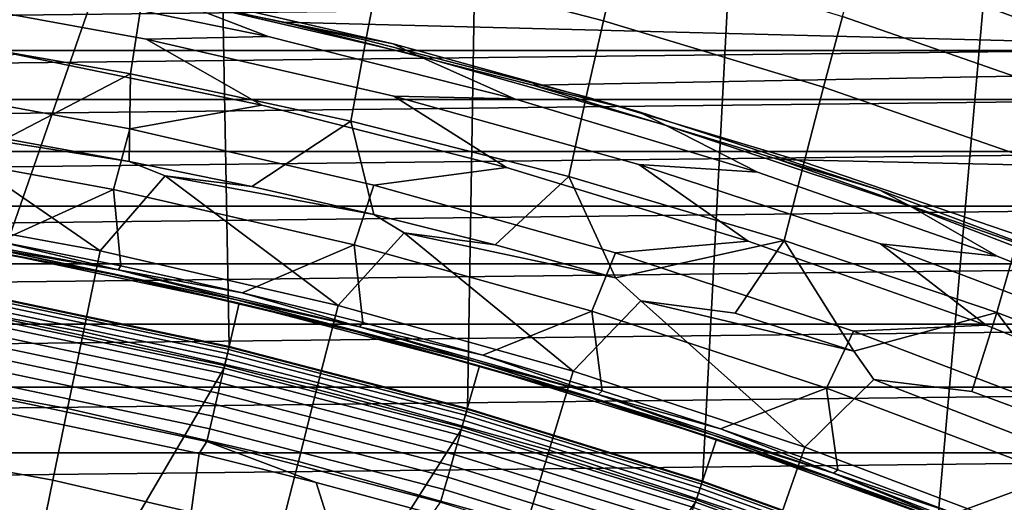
# Model space of a CAD drawing. Header units: metres. Extents: x -109 to 109, y -342 to 66.
# Tile 357 of 512: x 4.55 to 8.99, y 22.66 to 24.83. Entities that reach past the tile are written whole.
import ezdxf

# ---------------------------------------------------------------- set-up
doc = ezdxf.new("R2010")
doc.units = ezdxf.units.M
doc.layers.add('solid_K_24_62_16_000B91', color=7, linetype='CONTINUOUS')

msp = doc.modelspace()

# ---------------------------------------------------------------- linework, layer by layer
at = {"layer": 'solid_K_24_62_16_000B91'}
for points in [[(3.315669, 23.769861, 31), (4.41003, 23.591347, 31), (5.435647, 26.535498, 31), (4.239142, 26.752731, 31)], [(4.41003, 23.591347, 31), (5.494714, 23.362534, 31), (5.435647, 26.535498, 31)], [(5.494714, 23.362534, 31), (6.567932, 23.083811, 31), (6.621195, 26.26478, 31), (5.435647, 26.535498, 31)], [(6.567932, 23.083811, 31), (7.62691, 22.75588, 31), (7.793403, 25.941122, 31), (6.621195, 26.26478, 31)], [(7.62691, 22.75588, 31), (8.669803, 22.379332, 31), (8.949909, 25.565174, 31), (7.793403, 25.941122, 31)], [(8.669803, 22.379332, 31), (9.694056, 21.95507, 31), (10.088389, 25.137688, 31), (8.949909, 25.565174, 31)], [(6.243484, 25.421066, -21.230312), (7.257192, 25.154673, -21.237291), (7.181259, 24.829786, -21.587175), (6.177858, 25.091047, -21.585333)], [(8.423695, 25.431992, -20.508047), (9.429362, 25.075645, -20.529222), (9.338971, 24.799364, -20.898655), (8.342329, 25.14995, -20.884174)], [(5.164163, 25.313318, -21.583523), (6.177858, 25.091047, -21.585333), (6.110806, 24.743076, -21.922419), (5.107941, 24.960697, -21.924936)], [(9.83478, 24.839254, 84.900612), (8.723558, 25.249903, 84.900612), (8.678807, 25.120039, 84.919785), (9.784328, 24.711496, 84.919785)], [(11.563872, 25.170752, 46.728249), (12.641096, 24.647364, 46.612217), (5.741618, 24.82295, 46.651142), (4.608004, 25.055939, 46.702793)], [(7.257192, 25.154673, -21.237291), (8.258573, 24.84902, -21.244827), (8.172647, 24.529955, -21.588959), (7.181259, 24.829786, -21.587175)], [(4.096713, 25.139687, -21.926893), (5.107941, 24.960697, -21.924936), (5.050692, 24.590687, -22.247171), (4.050736, 24.765621, -22.25264)], [(4.059449, 25.150354, 44.4907), (5.204731, 24.938528, 44.4907), (5.671154, 24.758457, 43.340183), (4.550786, 24.988668, 43.340183)], [(8.342329, 25.14995, -20.884174), (9.338971, 24.799364, -20.898655), (9.245874, 24.504564, -21.25279), (8.258573, 24.84902, -21.244827)], [(8.678807, 25.120039, 84.919785), (8.875132, 24.904688, 84.926178), (9.441224, 24.696192, 84.926178)], [(9.784328, 24.711496, 84.919785), (8.678807, 25.120039, 84.919785), (9.441224, 24.696192, 84.926178)], [(6.177858, 25.091047, -21.585333), (7.181259, 24.829786, -21.587175), (7.103639, 24.487219, -21.919296), (6.110806, 24.743076, -21.922419)], [(4.608004, 25.055939, 46.702793), (5.741618, 24.82295, 46.651142), (6.234225, 24.726151, 45.643486), (5.11796, 24.981085, 45.643486)], [(5.671154, 24.758457, 43.340183), (5.120602, 24.747335, 42.19429), (3.993647, 24.953997, 42.19429), (4.550786, 24.988668, 43.340183)], [(5.11796, 24.981085, 45.643486), (6.234225, 24.726151, 45.643486), (6.339135, 24.674578, 44.4907), (5.204731, 24.938528, 44.4907)], [(3.993647, 24.953997, 42.19429), (5.120602, 24.747335, 42.19429), (5.641687, 24.449286, 41.055355), (4.527338, 24.679939, 41.055355)], [(5.107941, 24.960697, -21.924936), (6.110806, 24.743076, -21.922419), (6.042497, 24.377937, -22.24049), (5.050692, 24.590687, -22.247171)], [(5.204731, 24.938528, 44.4907), (6.339135, 24.674578, 44.4907), (6.780024, 24.478041, 43.340183), (5.671154, 24.758457, 43.340183)], [(8.875132, 24.904688, 84.926178), (-8.87514, 24.904686, 84.926178), (-9.441233, 24.696188, 84.926178)], [(9.441224, 24.696192, 84.926178), (8.875132, 24.904688, 84.926178), (-9.441233, 24.696188, 84.926178)], [(8.258573, 24.84902, -21.244827), (9.245874, 24.504564, -21.25279), (9.150317, 24.191984, -21.590597), (8.172647, 24.529955, -21.588959)], [(5.741618, 24.82295, 46.651142), (6.86303, 24.539196, 46.588234), (7.33792, 24.421364, 45.643486), (6.234225, 24.726151, 45.643486)], [(12.641096, 24.647364, 46.612217), (6.86303, 24.539196, 46.588234), (5.741618, 24.82295, 46.651142)], [(7.181259, 24.829786, -21.587175), (8.172647, 24.529955, -21.588959), (8.084772, 24.193512, -21.915522), (7.103639, 24.487219, -21.919296)], [(4.050736, 24.765621, -22.25264), (5.050692, 24.590687, -22.247171), (4.489369, 24.298058, -22.553547)], [(6.780024, 24.478041, 43.340183), (6.237032, 24.489805, 42.19429), (5.120602, 24.747335, 42.19429), (5.671154, 24.758457, 43.340183)], [(5.120602, 24.747335, 42.19429), (6.237032, 24.489805, 42.19429), (6.744432, 24.168344, 41.055355), (5.641687, 24.449286, 41.055355)], [(6.110806, 24.743076, -21.922419), (7.103639, 24.487219, -21.919296), (7.02453, 24.127735, -22.232592), (6.042497, 24.377937, -22.24049)], [(6.234225, 24.726151, 45.643486), (7.33792, 24.421364, 45.643486), (7.460289, 24.359055, 44.4907), (6.339135, 24.674578, 44.4907)], [(9.441224, 24.696192, 84.926178), (-9.441233, 24.696188, 84.926178), (-10.002538, 24.474815, 84.926178)], [(10.002529, 24.474819, 84.926178), (9.441224, 24.696192, 84.926178), (-10.002538, 24.474815, 84.926178)], [(5.641687, 24.449286, 41.055355), (5.047021, 24.342968, 39.925716), (3.936302, 24.547058, 39.925716), (4.527338, 24.679939, 41.055355)], [(6.339135, 24.674578, 44.4907), (7.460289, 24.359055, 44.4907), (7.875144, 24.147987, 43.340183), (6.780024, 24.478041, 43.340183)], [(12.641096, 24.647364, 46.612217), (13.695803, 24.077271, 46.485828), (7.969854, 24.20528, 46.514206), (6.86303, 24.539196, 46.588234)], [(5.050692, 24.590687, -22.247171), (5.044268, 24.19632, -22.548262), (4.489369, 24.298058, -22.553547)], [(5.050692, 24.590687, -22.247171), (6.042497, 24.377937, -22.24049), (5.59693, 24.08275, -22.542377), (5.044268, 24.19632, -22.548262)], [(5.047021, 24.342968, 39.925716), (4.973116, 24.070366, 38.807678), (3.878589, 24.270782, 38.807678), (3.936302, 24.547058, 39.925716)], [(6.86303, 24.539196, 46.588234), (7.969854, 24.20528, 46.514206), (8.42682, 24.067339, 45.643486), (7.33792, 24.421364, 45.643486)], [(6.237032, 24.489805, 42.19429), (7.340641, 24.181938, 42.19429), (7.833305, 23.837692, 41.055355), (6.744432, 24.168344, 41.055355)], [(7.875144, 24.147987, 43.340183), (7.340641, 24.181938, 42.19429), (6.237032, 24.489805, 42.19429), (6.780024, 24.478041, 43.340183)], [(7.103639, 24.487219, -21.919296), (8.084772, 24.193512, -21.915522), (7.99517, 23.840446, -22.223469), (7.02453, 24.127735, -22.232592)], [(8.172647, 24.529955, -21.588959), (9.150317, 24.191984, -21.590597), (9.052546, 23.862366, -21.911049), (8.084772, 24.193512, -21.915522)], [(10.002529, 24.474819, 84.926178), (-10.002538, 24.474815, 84.926178), (-10.558548, 24.240767, 84.926178)], [(10.558539, 24.24077, 84.926178), (10.002529, 24.474819, 84.926178), (-10.558548, 24.240767, 84.926178)], [(6.744432, 24.168344, 41.055355), (6.147325, 24.088646, 39.925716), (5.047021, 24.342968, 39.925716), (5.641687, 24.449286, 41.055355)], [(7.33792, 24.421364, 45.643486), (8.42682, 24.067339, 45.643486), (8.565849, 23.992617, 44.4907), (7.460289, 24.359055, 44.4907)], [(6.042497, 24.377937, -22.24049), (6.146702, 23.957485, -22.535913), (5.59693, 24.08275, -22.542377)], [(6.042497, 24.377937, -22.24049), (7.02453, 24.127735, -22.232592), (6.692922, 23.820709, -22.528887), (6.146702, 23.957485, -22.535913)], [(7.460289, 24.359055, 44.4907), (8.565849, 23.992617, 44.4907), (8.954295, 23.768969, 43.340183), (7.875144, 24.147987, 43.340183)], [(4.913842, 23.793232, -22.877867), (3.832378, 23.991179, -22.877867), (4.117363, 24.341356, -22.569874)], [(4.117363, 24.341356, -22.569874), (4.489369, 24.298058, -22.553547), (5.044268, 24.19632, -22.548262)], [(4.913842, 23.793232, -22.877867), (4.117363, 24.341356, -22.569874), (5.044268, 24.19632, -22.548262), (5.205874, 24.131994, -22.569874)], [(6.147325, 24.088646, 39.925716), (6.05745, 23.820614, 38.807678), (4.973116, 24.070366, 38.807678), (5.047021, 24.342968, 39.925716)], [(4.456912, 23.835953, 37.711193), (3.905017, 23.932564, 37.711193), (3.878589, 24.270782, 38.807678), (4.973116, 24.070366, 38.807678)], [(10.558539, 24.24077, 84.926178), (-10.558548, 24.240767, 84.926178), (-11.109193, 23.994074, 84.926178)], [(11.109184, 23.99408, 84.926178), (10.558539, 24.24077, 84.926178), (-11.109193, 23.994074, 84.926178)], [(5.205874, 24.131994, -22.569874), (5.044268, 24.19632, -22.548262), (5.59693, 24.08275, -22.542377)], [(7.340641, 24.181938, 42.19429), (8.429163, 23.824364, 42.19429), (8.906066, 23.45801, 41.055355), (7.833305, 23.837692, 41.055355)], [(8.954295, 23.768969, 43.340183), (8.429163, 23.824364, 42.19429), (7.340641, 24.181938, 42.19429), (7.875144, 24.147987, 43.340183)], [(7.969854, 24.20528, 46.514206), (9.059736, 23.821913, 46.429218), (9.498731, 23.664789, 45.643486), (8.42682, 24.067339, 45.643486)], [(13.695803, 24.077271, 46.485828), (9.059736, 23.821913, 46.429218), (7.969854, 24.20528, 46.514206)], [(8.084772, 24.193512, -21.915522), (9.052546, 23.862366, -21.911049), (8.952806, 23.516449, -22.21312), (7.99517, 23.840446, -22.223469)], [(5.985243, 23.546562, -22.877867), (4.913842, 23.793232, -22.877867), (5.205874, 24.131994, -22.569874)], [(5.205874, 24.131994, -22.569874), (5.59693, 24.08275, -22.542377), (6.146702, 23.957485, -22.535913)], [(5.985243, 23.546562, -22.877867), (5.205874, 24.131994, -22.569874), (6.146702, 23.957485, -22.535913), (6.28389, 23.873983, -22.569874)], [(7.833305, 23.837692, 41.055355), (7.234944, 23.784618, 39.925716), (6.147325, 24.088646, 39.925716), (6.744432, 24.168344, 41.055355)], [(7.234944, 23.784618, 39.925716), (7.129369, 23.522041, 38.807678), (6.05745, 23.820614, 38.807678), (6.147325, 24.088646, 39.925716)], [(7.02453, 24.127735, -22.232592), (7.235514, 23.672472, -22.521313), (6.692922, 23.820709, -22.528887)], [(7.02453, 24.127735, -22.232592), (7.99517, 23.840446, -22.223469), (7.235514, 23.672472, -22.521313)], [(5.006427, 23.726618, 37.711193), (4.456912, 23.835953, 37.711193), (4.973116, 24.070366, 38.807678)], [(5.55327, 23.604616, 37.711193), (5.006427, 23.726618, 37.711193), (4.973116, 24.070366, 38.807678), (6.05745, 23.820614, 38.807678)], [(8.42682, 24.067339, 45.643486), (9.498731, 23.664789, 45.643486), (9.653506, 23.576031, 44.4907), (8.565849, 23.992617, 44.4907)], [(11.109184, 23.99408, 84.926178), (-11.109193, 23.994074, 84.926178), (-11.65398, 23.734957, 84.926178)], [(11.653972, 23.734961, 84.926178), (11.109184, 23.99408, 84.926178), (-11.65398, 23.734957, 84.926178)], [(4.838488, 23.428337, -23.208817), (3.773609, 23.623247, -23.208817), (3.832378, 23.991179, -22.877867), (4.913842, 23.793232, -22.877867)], [(6.28389, 23.873983, -22.569874), (6.146702, 23.957485, -22.535913), (6.692922, 23.820709, -22.528887)], [(8.565849, 23.992617, 44.4907), (9.653506, 23.576031, 44.4907), (10.015289, 23.341749, 43.340183), (8.954295, 23.768969, 43.340183)], [(4.994114, 23.70742, 37.635696), (3.895377, 23.912527, 37.635696), (4.456912, 23.835953, 37.711193)], [(4.436299, 23.802464, 37.558521), (3.895377, 23.912527, 37.635696), (4.994114, 23.70742, 37.635696)], [(4.975425, 23.686171, 37.480381), (4.446733, 23.787951, 37.401829), (3.880738, 23.889944, 37.480381)], [(4.975425, 23.686171, 37.480381), (3.880738, 23.889944, 37.480381), (4.436299, 23.802464, 37.558521)], [(7.044388, 23.251673, -22.877867), (5.985243, 23.546562, -22.877867), (6.28389, 23.873983, -22.569874)], [(6.28389, 23.873983, -22.569874), (6.692922, 23.820709, -22.528887), (7.235514, 23.672472, -22.521313)], [(7.044388, 23.251673, -22.877867), (6.28389, 23.873983, -22.569874), (7.235514, 23.672472, -22.521313), (7.349237, 23.567839, -22.569874)], [(4.994114, 23.70742, 37.635696), (4.456912, 23.835953, 37.711193), (5.006427, 23.726618, 37.711193)], [(8.906066, 23.45801, 41.055355), (8.307634, 23.431511, 39.925716), (7.234944, 23.784618, 39.925716), (7.833305, 23.837692, 41.055355)], [(7.99517, 23.840446, -22.223469), (7.774025, 23.512932, -22.513222), (7.349237, 23.567839, -22.569874), (7.235514, 23.672472, -22.521313)], [(7.99517, 23.840446, -22.223469), (8.308943, 23.341976, -22.50461), (7.774025, 23.512932, -22.513222)], [(7.99517, 23.840446, -22.223469), (8.952806, 23.516449, -22.21312), (8.308943, 23.341976, -22.50461)], [(8.429163, 23.824364, 42.19429), (9.500358, 23.41782, 42.19429), (9.960509, 23.030077, 41.055355), (8.906066, 23.45801, 41.055355)], [(10.015289, 23.341749, 43.340183), (9.500358, 23.41782, 42.19429), (8.429163, 23.824364, 42.19429), (8.954295, 23.768969, 43.340183)], [(9.052546, 23.862366, -21.911049), (10.005516, 23.49449, -21.905834), (9.896036, 23.156416, -22.201532), (8.952806, 23.516449, -22.21312)], [(4.447, 23.787901, 34.900002), (5.540596, 23.557203, 34.900002), (5.471883, 23.265179, 34.599998), (4.391842, 23.493015, 34.599998)], [(5.527699, 23.57292, 37.558521), (4.436299, 23.802464, 37.558521), (4.994114, 23.70742, 37.635696)], [(4.975425, 23.686171, 37.480381), (4.436299, 23.802464, 37.558521), (5.527699, 23.57292, 37.558521)], [(4.446733, 23.787951, 37.401829), (5.540596, 23.557203, 37.401829), (5.540596, 23.557203, 34.900002), (4.447, 23.787901, 34.900002)], [(4.975425, 23.686171, 37.480381), (5.540596, 23.557203, 37.401829), (4.446733, 23.787951, 37.401829)], [(5.893458, 23.18545, -23.208817), (4.838488, 23.428337, -23.208817), (4.913842, 23.793232, -22.877867), (5.985243, 23.546562, -22.877867)], [(6.097148, 23.470013, 37.711193), (5.55327, 23.604616, 37.711193), (6.05745, 23.820614, 38.807678)], [(6.637771, 23.32288, 37.711193), (6.097148, 23.470013, 37.711193), (6.05745, 23.820614, 38.807678), (7.129369, 23.522041, 38.807678)], [(8.307634, 23.431511, 39.925716), (8.186677, 23.175261, 38.807678), (7.129369, 23.522041, 38.807678), (7.234944, 23.784618, 39.925716)], [(11.653972, 23.734961, 84.926178), (-11.65398, 23.734957, 84.926178), (-12.192809, 23.463463, 84.926178)], [(12.192801, 23.463469, 84.926178), (11.653972, 23.734961, 84.926178), (-12.192809, 23.463463, 84.926178)], [(4.994114, 23.70742, 37.635696), (5.006427, 23.726618, 37.711193), (5.55327, 23.604616, 37.711193)], [(6.082222, 23.451855, 37.635696), (4.994114, 23.70742, 37.635696), (5.55327, 23.604616, 37.711193)], [(5.527699, 23.57292, 37.558521), (4.994114, 23.70742, 37.635696), (6.082222, 23.451855, 37.635696)], [(6.05958, 23.432264, 37.480381), (5.540596, 23.557203, 37.401829), (4.975425, 23.686171, 37.480381)], [(6.05958, 23.432264, 37.480381), (4.975425, 23.686171, 37.480381), (5.527699, 23.57292, 37.558521)], [(4.767284, 23.083551, -23.561533), (3.718077, 23.275595, -23.561533), (3.773609, 23.623247, -23.208817), (4.838488, 23.428337, -23.208817)], [(6.082222, 23.451855, 37.635696), (5.55327, 23.604616, 37.711193), (6.097148, 23.470013, 37.711193)], [(5.487418, 23.331072, 33.676792), (4.404053, 23.559605, 33.676792), (4.399506, 23.535278, 33.731934), (5.481752, 23.30698, 33.731934)], [(5.49152, 23.348511, 33.619072), (4.407345, 23.577215, 33.619072), (4.404053, 23.559605, 33.676792), (5.487418, 23.331072, 33.676792)], [(5.493997, 23.359041, 33.559608), (4.409333, 23.587849, 33.559608), (4.407345, 23.577215, 33.619072), (5.49152, 23.348511, 33.619072)], [(4.409333, 23.587849, 33.559608), (5.493997, 23.359041, 33.559608), (5.494812, 23.362514, 33.5), (4.409987, 23.591354, 33.5)], [(4.409987, 23.591354, 33.5), (5.494812, 23.362514, 33.5), (5.494714, 23.362534, 31), (4.41003, 23.591347, 31)], [(5.540596, 23.557203, 34.900002), (6.622418, 23.276245, 34.900002), (6.540298, 22.987698, 34.599998), (5.471883, 23.265179, 34.599998)], [(6.607371, 23.293362, 37.558521), (5.527699, 23.57292, 37.558521), (6.082222, 23.451855, 37.635696)], [(6.05958, 23.432264, 37.480381), (5.527699, 23.57292, 37.558521), (6.607371, 23.293362, 37.558521)], [(5.540596, 23.557203, 37.401829), (6.622637, 23.276182, 37.401829), (6.622418, 23.276245, 34.900002), (5.540596, 23.557203, 34.900002)], [(6.05958, 23.432264, 37.480381), (6.622637, 23.276182, 37.401829), (5.540596, 23.557203, 37.401829)], [(8.089108, 22.90917, -22.877867), (7.044388, 23.251673, -22.877867), (7.349237, 23.567839, -22.569874)], [(7.349237, 23.567839, -22.569874), (7.774025, 23.512932, -22.513222), (8.308943, 23.341976, -22.50461)], [(8.089108, 22.90917, -22.877867), (7.349237, 23.567839, -22.569874), (8.308943, 23.341976, -22.50461), (8.399768, 23.214182, -22.569874)], [(5.481752, 23.30698, 33.731934), (4.399506, 23.535278, 33.731934), (4.393769, 23.504589, 33.783684), (5.474604, 23.27659, 33.783684)], [(6.936359, 22.895084, -23.208817), (5.893458, 23.18545, -23.208817), (5.985243, 23.546562, -22.877867), (7.044388, 23.251673, -22.877867)], [(7.17485, 23.163296, 37.711193), (6.637771, 23.32288, 37.711193), (7.129369, 23.522041, 38.807678)], [(7.708099, 22.991344, 37.711193), (7.17485, 23.163296, 37.711193), (7.129369, 23.522041, 38.807678), (8.186677, 23.175261, 38.807678)], [(8.952806, 23.516449, -22.21312), (8.840508, 23.159487, -22.495499), (8.399768, 23.214182, -22.569874), (8.308943, 23.341976, -22.50461)], [(8.952806, 23.516449, -22.21312), (9.368938, 22.965401, -22.485851), (8.840508, 23.159487, -22.495499)], [(8.952806, 23.516449, -22.21312), (9.896036, 23.156416, -22.201532), (9.368938, 22.965401, -22.485851)], [(3.667915, 22.148336, 34.599998), (4.391842, 23.493015, 34.599998), (5.471883, 23.265179, 34.599998), (4.702084, 21.952063, 34.599998)], [(5.466079, 23.240343, 33.831291), (4.386927, 23.467987, 33.831291), (4.379079, 23.426006, 33.874054), (5.456301, 23.198769, 33.874054)], [(5.474604, 23.27659, 33.783684), (4.393769, 23.504589, 33.783684), (4.386927, 23.467987, 33.831291), (5.466079, 23.240343, 33.831291)], [(6.082222, 23.451855, 37.635696), (6.097148, 23.470013, 37.711193), (6.637771, 23.32288, 37.711193)], [(12.192801, 23.463469, 84.926178), (-12.192809, 23.463463, 84.926178), (-12.725256, 23.179804, 84.926178)], [(12.725247, 23.17981, 84.926178), (12.192801, 23.463469, 84.926178), (-12.725256, 23.179804, 84.926178)], [(5.456301, 23.198769, 33.874054), (4.379079, 23.426006, 33.874054), (4.370341, 23.379259, 33.911354), (5.445413, 23.152475, 33.911354)], [(5.806729, 22.84424, -23.561533), (4.767284, 23.083551, -23.561533), (4.838488, 23.428337, -23.208817), (5.893458, 23.18545, -23.208817)], [(7.13091, 23.128763, 37.480381), (6.622637, 23.276182, 37.401829), (6.05958, 23.432264, 37.480381)], [(7.13091, 23.128763, 37.480381), (6.05958, 23.432264, 37.480381), (6.607371, 23.293362, 37.558521)], [(7.157385, 23.146378, 37.635696), (6.082222, 23.451855, 37.635696), (6.637771, 23.32288, 37.711193)], [(6.607371, 23.293362, 37.558521), (6.082222, 23.451855, 37.635696), (7.157385, 23.146378, 37.635696)], [(9.363182, 23.030052, 39.925716), (9.227205, 22.780979, 38.807678), (8.186677, 23.175261, 38.807678), (8.307634, 23.431511, 39.925716)], [(9.960509, 23.030077, 41.055355), (9.363182, 23.030052, 39.925716), (8.307634, 23.431511, 39.925716), (8.906066, 23.45801, 41.055355)], [(5.445413, 23.152475, 33.911354), (4.370341, 23.379259, 33.911354), (4.360839, 23.32843, 33.942642), (5.433574, 23.10214, 33.942642)], [(6.563975, 23.069981, 33.619072), (5.49152, 23.348511, 33.619072), (5.487418, 23.331072, 33.676792), (6.559072, 23.05275, 33.676792)], [(6.566936, 23.080385, 33.559608), (5.493997, 23.359041, 33.559608), (5.49152, 23.348511, 33.619072), (6.563975, 23.069981, 33.619072)], [(5.493997, 23.359041, 33.559608), (6.566936, 23.080385, 33.559608), (6.567911, 23.083817, 33.5), (5.494812, 23.362514, 33.5)], [(5.494812, 23.362514, 33.5), (6.567911, 23.083817, 33.5), (6.567932, 23.083811, 31), (5.494714, 23.362534, 31)], [(5.433574, 23.10214, 33.942642), (4.360839, 23.32843, 33.942642), (4.350714, 23.274261, 33.967464), (5.420957, 23.048496, 33.967464)], [(6.5523, 23.028946, 33.731934), (5.481752, 23.30698, 33.731934), (5.474604, 23.27659, 33.783684), (6.543756, 22.998917, 33.783684)], [(6.559072, 23.05275, 33.676792), (5.487418, 23.331072, 33.676792), (5.481752, 23.30698, 33.731934), (6.5523, 23.028946, 33.731934)], [(7.673023, 22.96438, 37.558521), (6.607371, 23.293362, 37.558521), (7.157385, 23.146378, 37.635696)], [(7.13091, 23.128763, 37.480381), (6.607371, 23.293362, 37.558521), (7.673023, 22.96438, 37.558521)], [(7.157385, 23.146378, 37.635696), (6.637771, 23.32288, 37.711193), (7.17485, 23.163296, 37.711193)], [(4.700488, 22.76012, -23.93474), (3.665982, 22.949471, -23.93474), (3.718077, 23.275595, -23.561533), (4.767284, 23.083551, -23.561533)], [(5.420957, 23.048496, 33.967464), (4.350714, 23.274261, 33.967464), (4.340112, 23.217546, 33.985455), (5.407747, 22.992331, 33.985455)], [(4.702084, 21.952063, 34.599998), (5.471883, 23.265179, 34.599998), (6.540298, 22.987698, 34.599998), (5.725421, 21.707645, 34.599998)], [(6.543756, 22.998917, 33.783684), (5.474604, 23.27659, 33.783684), (5.466079, 23.240343, 33.831291), (6.533566, 22.963102, 33.831291)], [(6.622418, 23.276245, 34.900002), (7.690763, 22.945417, 34.900002), (7.595408, 22.660971, 34.599998), (6.540298, 22.987698, 34.599998)], [(6.622637, 23.276182, 37.401829), (7.690546, 22.94549, 37.401829), (7.690763, 22.945417, 34.900002), (6.622418, 23.276245, 34.900002)], [(7.13091, 23.128763, 37.480381), (7.690546, 22.94549, 37.401829), (6.622637, 23.276182, 37.401829)], [(7.965057, 22.557833, -23.208817), (6.936359, 22.895084, -23.208817), (7.044388, 23.251673, -22.877867), (8.089108, 22.90917, -22.877867)], [(5.407747, 22.992331, 33.985455), (4.340112, 23.217546, 33.985455), (4.329188, 23.159109, 33.996353), (5.394136, 22.934462, 33.996353)], [(6.533566, 22.963102, 33.831291), (5.466079, 23.240343, 33.831291), (5.456301, 23.198769, 33.874054), (6.521878, 22.922024, 33.874054)], [(8.089108, 22.90917, -22.877867), (8.399768, 23.214182, -22.569874), (9.433364, 22.813723, -22.569874), (9.117262, 22.519753, -22.877867)], [(9.433364, 22.813723, -22.569874), (8.399768, 23.214182, -22.569874), (8.840508, 23.159487, -22.495499), (9.368938, 22.965401, -22.485851)], [(12.725247, 23.17981, 84.926178), (-12.725256, 23.179804, 84.926178), (-13.25114, 22.884083, 84.926178)], [(13.251131, 22.884089, 84.926178), (12.725247, 23.17981, 84.926178), (-13.25114, 22.884083, 84.926178)], [(5.394136, 22.934462, 33.996353), (4.329188, 23.159109, 33.996353), (4.296189, 23.103951, 34), (5.359163, 22.88076, 34)], [(6.521878, 22.922024, 33.874054), (5.456301, 23.198769, 33.874054), (5.445413, 23.152475, 33.911354), (6.508864, 22.876284, 33.911354)], [(6.834282, 22.558146, -23.561533), (5.806729, 22.84424, -23.561533), (5.893458, 23.18545, -23.208817), (6.936359, 22.895084, -23.208817)], [(7.157385, 23.146378, 37.635696), (7.17485, 23.163296, 37.711193), (7.708099, 22.991344, 37.711193)], [(8.237233, 22.807121, 37.711193), (7.708099, 22.991344, 37.711193), (8.186677, 23.175261, 38.807678)], [(8.76197, 22.61072, 37.711193), (8.237233, 22.807121, 37.711193), (8.186677, 23.175261, 38.807678), (9.227205, 22.780979, 38.807678)], [(6.508864, 22.876284, 33.911354), (5.445413, 23.152475, 33.911354), (5.433574, 23.10214, 33.942642), (6.494713, 22.826548, 33.942642)], [(8.187148, 22.776308, 37.480381), (7.690546, 22.94549, 37.401829), (7.13091, 23.128763, 37.480381)], [(8.187148, 22.776308, 37.480381), (7.13091, 23.128763, 37.480381), (7.673023, 22.96438, 37.558521)], [(8.217315, 22.791636, 37.635696), (7.157385, 23.146378, 37.635696), (7.708099, 22.991344, 37.711193)], [(7.673023, 22.96438, 37.558521), (7.157385, 23.146378, 37.635696), (8.217315, 22.791636, 37.635696)], [(4.192595, 22.10593, 34), (5.224064, 21.885136, 34), (5.359163, 22.88076, 34), (4.296189, 23.103951, 34)], [(5.725368, 22.52416, -23.93474), (4.700488, 22.76012, -23.93474), (4.767284, 23.083551, -23.561533), (5.806729, 22.84424, -23.561533)], [(6.494713, 22.826548, 33.942642), (5.433574, 23.10214, 33.942642), (5.420957, 23.048496, 33.967464), (6.479632, 22.773546, 33.967464)], [(7.622423, 22.742216, 33.619072), (6.563975, 23.069981, 33.619072), (6.559072, 23.05275, 33.676792), (7.61673, 22.725231, 33.676792)], [(7.625861, 22.752474, 33.559608), (6.566936, 23.080385, 33.559608), (6.563975, 23.069981, 33.619072), (7.622423, 22.742216, 33.619072)], [(6.566936, 23.080385, 33.559608), (7.625861, 22.752474, 33.559608), (7.626993, 22.755856, 33.5), (6.567911, 23.083817, 33.5)], [(6.567911, 23.083817, 33.5), (7.626993, 22.755856, 33.5), (7.62691, 22.75588, 31), (6.567932, 23.083811, 31)], [(6.479632, 22.773546, 33.967464), (5.420957, 23.048496, 33.967464), (5.407747, 22.992331, 33.985455), (6.463842, 22.718048, 33.985455)], [(7.608865, 22.701765, 33.731934), (6.5523, 23.028946, 33.731934), (6.543756, 22.998917, 33.783684), (7.598943, 22.672163, 33.783684)], [(7.61673, 22.725231, 33.676792), (6.559072, 23.05275, 33.676792), (6.5523, 23.028946, 33.731934), (7.608865, 22.701765, 33.731934)], [(6.463842, 22.718048, 33.985455), (5.407747, 22.992331, 33.985455), (5.394136, 22.934462, 33.996353), (6.447574, 22.66087, 33.996353)], [(5.725421, 21.707645, 34.599998), (6.540298, 22.987698, 34.599998), (7.595408, 22.660971, 34.599998), (6.736929, 21.415323, 34.599998)], [(7.598943, 22.672163, 33.783684), (6.543756, 22.998917, 33.783684), (6.533566, 22.963102, 33.831291), (7.58711, 22.636858, 33.831291)], [(8.217315, 22.791636, 37.635696), (7.708099, 22.991344, 37.711193), (8.237233, 22.807121, 37.711193)], [(4.63834, 22.459208, -24.327097), (3.617512, 22.646053, -24.327097), (3.665982, 22.949471, -23.93474), (4.700488, 22.76012, -23.93474)], [(5.394136, 22.934462, 33.996353), (5.359163, 22.88076, 34), (5.88698, 22.750679, 34)], [(6.447574, 22.66087, 33.996353), (5.394136, 22.934462, 33.996353), (5.88698, 22.750679, 34), (6.411626, 22.608425, 34)], [(7.58711, 22.636858, 33.831291), (6.533566, 22.963102, 33.831291), (6.521878, 22.922024, 33.874054), (7.573537, 22.596363, 33.874054)], [(7.690763, 22.945417, 34.900002), (8.742092, 22.565811, 34.900002), (8.633717, 22.286076, 34.599998), (7.595408, 22.660971, 34.599998)], [(8.722395, 22.586674, 37.558521), (7.673023, 22.96438, 37.558521), (8.217315, 22.791636, 37.635696)], [(8.187148, 22.776308, 37.480381), (7.673023, 22.96438, 37.558521), (8.722395, 22.586674, 37.558521)], [(7.690546, 22.94549, 37.401829), (8.742043, 22.56583, 37.401829), (8.742092, 22.565811, 34.900002), (7.690763, 22.945417, 34.900002)], [(8.187148, 22.776308, 37.480381), (8.742043, 22.56583, 37.401829), (7.690546, 22.94549, 37.401829)], [(7.573537, 22.596363, 33.874054), (6.521878, 22.922024, 33.874054), (6.508864, 22.876284, 33.911354), (7.558424, 22.551271, 33.911354)], [(7.847841, 22.225859, -23.561533), (6.834282, 22.558146, -23.561533), (6.936359, 22.895084, -23.208817), (7.965057, 22.557833, -23.208817)], [(8.977443, 22.174387, -23.208817), (7.965057, 22.557833, -23.208817), (8.089108, 22.90917, -22.877867), (9.117262, 22.519753, -22.877867)], [(13.251131, 22.884089, 84.926178), (-13.25114, 22.884083, 84.926178), (-13.770153, 22.576464, 84.926178)], [(13.770144, 22.576469, 84.926178), (13.251131, 22.884089, 84.926178), (-13.770153, 22.576464, 84.926178)], [(5.224064, 21.885136, 34), (6.244016, 21.616247, 34), (5.88698, 22.750679, 34), (5.359163, 22.88076, 34)], [(7.558424, 22.551271, 33.911354), (6.508864, 22.876284, 33.911354), (6.494713, 22.826548, 33.942642), (7.541992, 22.502243, 33.942642)], [(6.738524, 22.242075, -23.93474), (5.725368, 22.52416, -23.93474), (5.806729, 22.84424, -23.561533), (6.834282, 22.558146, -23.561533)], [(7.541992, 22.502243, 33.942642), (6.494713, 22.826548, 33.942642), (6.479632, 22.773546, 33.967464), (7.524479, 22.449993, 33.967464)], [(8.217315, 22.791636, 37.635696), (8.237233, 22.807121, 37.711193), (8.76197, 22.61072, 37.711193)], [(5.649671, 22.226366, -24.327097), (4.63834, 22.459208, -24.327097), (4.700488, 22.76012, -23.93474), (5.725368, 22.52416, -23.93474)], [(7.524479, 22.449993, 33.967464), (6.479632, 22.773546, 33.967464), (6.463842, 22.718048, 33.985455), (7.506143, 22.395287, 33.985455)], [(9.226056, 22.375645, 37.480381), (8.742043, 22.56583, 37.401829), (8.187148, 22.776308, 37.480381)], [(9.226056, 22.375645, 37.480381), (8.187148, 22.776308, 37.480381), (8.722395, 22.586674, 37.558521)], [(9.259756, 22.388388, 37.635696), (8.217315, 22.791636, 37.635696), (8.76197, 22.61072, 37.711193)], [(8.722395, 22.586674, 37.558521), (8.217315, 22.791636, 37.635696), (9.259756, 22.388388, 37.635696)], [(9.282028, 22.402248, 37.711193), (8.76197, 22.61072, 37.711193), (9.227205, 22.780979, 38.807678)], [(6.244016, 21.616247, 34), (6.411626, 22.608425, 34), (5.88698, 22.750679, 34)], [(7.506143, 22.395287, 33.985455), (6.463842, 22.718048, 33.985455), (6.447574, 22.66087, 33.996353), (7.487251, 22.338919, 33.996353)], [(8.658133, 22.349215, 33.676792), (7.61673, 22.725231, 33.676792), (7.608865, 22.701765, 33.731934), (8.649192, 22.326138, 33.731934)], [(8.664603, 22.365919, 33.619072), (7.622423, 22.742216, 33.619072), (7.61673, 22.725231, 33.676792), (8.658133, 22.349215, 33.676792)], [(8.668511, 22.376009, 33.559608), (7.625861, 22.752474, 33.559608), (7.622423, 22.742216, 33.619072), (8.664603, 22.365919, 33.619072)], [(7.625861, 22.752474, 33.559608), (8.668511, 22.376009, 33.559608), (8.669799, 22.379333, 33.5), (7.626993, 22.755856, 33.5)], [(7.626993, 22.755856, 33.5), (8.669799, 22.379333, 33.5), (8.669803, 22.379332, 31), (7.62691, 22.75588, 31)], [(8.637914, 22.297026, 33.783684), (7.598943, 22.672163, 33.783684), (7.58711, 22.636858, 33.831291), (8.624462, 22.262304, 33.831291)], [(8.649192, 22.326138, 33.731934), (7.608865, 22.701765, 33.731934), (7.598943, 22.672163, 33.783684), (8.637914, 22.297026, 33.783684)], [(6.736929, 21.415323, 34.599998), (7.595408, 22.660971, 34.599998), (8.633717, 22.286076, 34.599998), (7.733439, 21.07597, 34.599998)]]:
    msp.add_3dface(points, dxfattribs=at)

doc.saveas('drawing.dxf')
